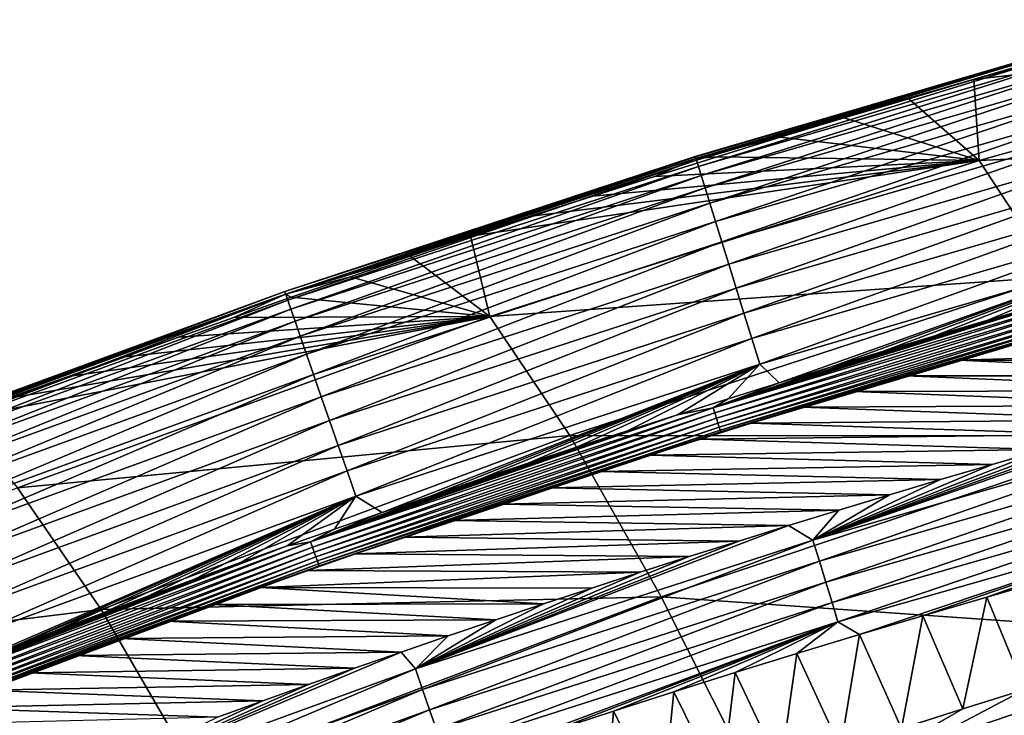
# Model space of a CAD drawing. Header units: millimetres. Extents: x -300 to 300, y -500 to 500.
# Tile 707 of 988: x -152 to -134, y 474 to 486. Entities that reach past the tile are written whole.
import ezdxf

# ---------------------------------------------------------------- set-up
doc = ezdxf.new("R2010")
doc.units = ezdxf.units.MM
doc.header["$LTSCALE"] = 81.481481
for name, color, linetype in [('20', 7, 'CONTINUOUS'), ('24', 7, 'CONTINUOUS'), ('25', 7, 'CONTINUOUS'), ('28', 7, 'CONTINUOUS'), ('29', 7, 'CONTINUOUS'), ('31', 7, 'CONTINUOUS'), ('33', 7, 'CONTINUOUS')]:
    doc.layers.add(name, color=color, linetype=linetype)

msp = doc.modelspace()

# ---------------------------------------------------------------- linework, layer by layer
at = {"layer": '20', "color": 7, "linetype": 'CONTINUOUS'}
for points in [[(-134.392, 483.729, 11.134), (-125.06, 486.326, 11.167), (-134.487, 485.221, 6.061), (-134.392, 483.729, 11.134)], [(-134.487, 485.221, 6.061), (-125.06, 486.326, 11.167), (-133.273, 485.57, 6.049), (-134.487, 485.221, 6.061)], [(-134.392, 483.729, 11.134), (-123.723, 484.232, 16.69), (-125.06, 486.326, 11.167), (-134.392, 483.729, 11.134)], [(-135.689, 484.87, 6.074), (-134.392, 483.729, 11.134), (-134.487, 485.221, 6.061), (-135.689, 484.87, 6.074)], [(-136.879, 484.516, 6.087), (-134.392, 483.729, 11.134), (-135.689, 484.87, 6.074), (-136.879, 484.516, 6.087)], [(-138.056, 484.159, 6.1), (-134.392, 483.729, 11.134), (-136.879, 484.516, 6.087), (-138.056, 484.159, 6.1)], [(-132.982, 481.587, 16.639), (-123.723, 484.232, 16.69), (-134.392, 483.729, 11.134), (-132.982, 481.587, 16.639)], [(-139.22, 483.8, 6.112), (-134.392, 483.729, 11.134), (-138.056, 484.159, 6.1), (-139.22, 483.8, 6.112)], [(-143.406, 480.855, 11.1), (-134.392, 483.729, 11.134), (-143.765, 482.337, 6.163), (-143.406, 480.855, 11.1)], [(-143.765, 482.337, 6.163), (-134.392, 483.729, 11.134), (-142.646, 482.706, 6.15), (-143.765, 482.337, 6.163)], [(-143.406, 480.855, 11.1), (-132.982, 481.587, 16.639), (-134.392, 483.729, 11.134), (-143.406, 480.855, 11.1)], [(-142.646, 482.706, 6.15), (-134.392, 483.729, 11.134), (-141.515, 483.074, 6.138), (-142.646, 482.706, 6.15)], [(-141.515, 483.074, 6.138), (-134.392, 483.729, 11.134), (-140.373, 483.438, 6.125), (-141.515, 483.074, 6.138)], [(-140.373, 483.438, 6.125), (-134.392, 483.729, 11.134), (-139.22, 483.8, 6.112), (-140.373, 483.438, 6.125)], [(-144.874, 481.965, 6.175), (-143.406, 480.855, 11.1), (-143.765, 482.337, 6.163), (-144.874, 481.965, 6.175)], [(-145.976, 481.588, 6.188), (-143.406, 480.855, 11.1), (-144.874, 481.965, 6.175), (-145.976, 481.588, 6.188)], [(-147.068, 481.209, 6.2), (-143.406, 480.855, 11.1), (-145.976, 481.588, 6.188), (-147.068, 481.209, 6.2)], [(-141.93, 478.664, 16.585), (-132.982, 481.587, 16.639), (-143.406, 480.855, 11.1), (-141.93, 478.664, 16.585)], [(-141.93, 478.664, 16.585), (-131.382, 478.654, 21.831), (-132.982, 481.587, 16.639), (-141.93, 478.664, 16.585)], [(-148.126, 480.836, 6.212), (-143.406, 480.855, 11.1), (-147.068, 481.209, 6.2), (-148.126, 480.836, 6.212)], [(-152.107, 477.695, 11.063), (-143.406, 480.855, 11.1), (-153.189, 478.968, 6.27), (-152.107, 477.695, 11.063)], [(-153.189, 478.968, 6.27), (-143.406, 480.855, 11.1), (-152.115, 479.376, 6.257), (-153.189, 478.968, 6.27)], [(-152.115, 479.376, 6.257), (-143.406, 480.855, 11.1), (-151.089, 479.76, 6.246), (-152.115, 479.376, 6.257)], [(-152.107, 477.695, 11.063), (-141.93, 478.664, 16.585), (-143.406, 480.855, 11.1), (-152.107, 477.695, 11.063)], [(-151.089, 479.76, 6.246), (-143.406, 480.855, 11.1), (-150.127, 480.114, 6.235), (-151.089, 479.76, 6.246)], [(-150.127, 480.114, 6.235), (-143.406, 480.855, 11.1), (-149.141, 480.473, 6.223), (-150.127, 480.114, 6.235)], [(-149.141, 480.473, 6.223), (-143.406, 480.855, 11.1), (-148.126, 480.836, 6.212), (-149.141, 480.473, 6.223)], [(-150.571, 475.454, 16.529), (-141.93, 478.664, 16.585), (-152.107, 477.695, 11.063), (-150.571, 475.454, 16.529)], [(-150.571, 475.454, 16.529), (-140.248, 475.691, 21.76), (-141.93, 478.664, 16.585), (-150.571, 475.454, 16.529)], [(-140.248, 475.691, 21.76), (-131.382, 478.654, 21.831), (-141.93, 478.664, 16.585), (-140.248, 475.691, 21.76)], [(-140.248, 475.691, 21.76), (-129.598, 474.947, 26.718), (-131.382, 478.654, 21.831), (-140.248, 475.691, 21.76)], [(-160.499, 474.241, 11.025), (-150.571, 475.454, 16.529), (-152.107, 477.695, 11.063), (-160.499, 474.241, 11.025)], [(-148.815, 472.44, 21.685), (-140.248, 475.691, 21.76), (-150.571, 475.454, 16.529), (-148.815, 472.44, 21.685)], [(-148.815, 472.44, 21.685), (-138.368, 471.953, 26.632), (-140.248, 475.691, 21.76), (-148.815, 472.44, 21.685)], [(-138.368, 471.953, 26.632), (-129.598, 474.947, 26.718), (-140.248, 475.691, 21.76), (-138.368, 471.953, 26.632)], [(-158.91, 471.949, 16.469), (-150.571, 475.454, 16.529), (-160.499, 474.241, 11.025), (-158.91, 471.949, 16.469)], [(-158.91, 471.949, 16.469), (-148.815, 472.44, 21.685), (-150.571, 475.454, 16.529), (-158.91, 471.949, 16.469)], [(-138.368, 471.953, 26.632), (-127.636, 470.485, 31.311), (-129.598, 474.947, 26.718), (-138.368, 471.953, 26.632)]]:
    msp.add_3dface(points, dxfattribs=at)
at = {"layer": '24', "color": 7, "linetype": 'CONTINUOUS'}
for points in [[(-133.06, 476.027, 1.242), (-133.547, 473.978, 2.541), (-134.252, 475.685, 1.238), (-133.06, 476.027, 1.242)], [(-134.252, 475.685, 1.238), (-134.691, 473.621, 2.549), (-135.43, 475.341, 1.234), (-134.252, 475.685, 1.238)], [(-133.547, 473.978, 2.541), (-134.691, 473.621, 2.549), (-134.252, 475.685, 1.238), (-133.547, 473.978, 2.541)], [(-135.43, 475.341, 1.234), (-135.823, 473.26, 2.557), (-136.596, 474.994, 1.23), (-135.43, 475.341, 1.234)], [(-134.691, 473.621, 2.549), (-135.823, 473.26, 2.557), (-135.43, 475.341, 1.234), (-134.691, 473.621, 2.549)], [(-136.596, 474.994, 1.23), (-136.943, 472.898, 2.565), (-137.748, 474.644, 1.226), (-136.596, 474.994, 1.23)], [(-135.823, 473.26, 2.557), (-136.943, 472.898, 2.565), (-136.596, 474.994, 1.23), (-135.823, 473.26, 2.557)], [(-137.748, 474.644, 1.226), (-138.051, 472.533, 2.573), (-138.887, 474.292, 1.222), (-137.748, 474.644, 1.226)], [(-136.943, 472.898, 2.565), (-138.051, 472.533, 2.573), (-137.748, 474.644, 1.226), (-136.943, 472.898, 2.565)], [(-138.887, 474.292, 1.222), (-139.145, 472.166, 2.58), (-140.015, 473.937, 1.219), (-138.887, 474.292, 1.222)], [(-138.051, 472.533, 2.573), (-139.145, 472.166, 2.58), (-138.887, 474.292, 1.222), (-138.051, 472.533, 2.573)], [(-140.015, 473.937, 1.219), (-140.23, 471.796, 2.588), (-141.13, 473.58, 1.215), (-140.015, 473.937, 1.219)], [(-139.145, 472.166, 2.58), (-140.23, 471.796, 2.588), (-140.015, 473.937, 1.219), (-139.145, 472.166, 2.58)], [(-141.13, 473.58, 1.215), (-141.303, 471.425, 2.595), (-142.235, 473.219, 1.211), (-141.13, 473.58, 1.215)], [(-140.23, 471.796, 2.588), (-141.303, 471.425, 2.595), (-141.13, 473.58, 1.215), (-140.23, 471.796, 2.588)]]:
    msp.add_3dface(points, dxfattribs=at)
at = {"layer": '25', "color": 7, "linetype": 'CONTINUOUS'}
for points in [[(-134.691, 473.621, 2.549), (-133.547, 473.978, 2.541), (-139.772, 470.693, 3.484), (-134.691, 473.621, 2.549)], [(-133.547, 473.978, 2.541), (-132.422, 473.073, 3.457), (-139.772, 470.693, 3.484), (-133.547, 473.978, 2.541)], [(-135.823, 473.26, 2.557), (-134.691, 473.621, 2.549), (-139.772, 470.693, 3.484), (-135.823, 473.26, 2.557)]]:
    msp.add_3dface(points, dxfattribs=at)
at = {"layer": '28', "color": 7, "linetype": 'CONTINUOUS'}
for points in [[(-132.019, 486.034, 5.097), (-139.619, 483.796, 4.668), (-139.621, 483.804, 5.173), (-132.019, 486.034, 5.097)], [(-132.019, 486.034, 5.097), (-139.621, 483.804, 5.173), (-132.011, 486.003, 5.579), (-132.019, 486.034, 5.097)], [(-132.015, 486.019, 4.597), (-139.619, 483.796, 4.668), (-132.019, 486.034, 5.097), (-132.015, 486.019, 4.597)], [(-132.015, 486.019, 4.597), (-139.6, 483.737, 4.15), (-139.619, 483.796, 4.668), (-132.015, 486.019, 4.597)], [(-131.997, 485.954, 4.085), (-139.6, 483.737, 4.15), (-132.015, 486.019, 4.597), (-131.997, 485.954, 4.085)], [(-132.011, 486.003, 5.579), (-139.621, 483.804, 5.173), (-139.609, 483.765, 5.658), (-132.011, 486.003, 5.579)], [(-132.045, 485.916, 6.036), (-132.011, 486.003, 5.579), (-139.609, 483.765, 5.658), (-132.045, 485.916, 6.036)], [(-133.273, 485.57, 6.049), (-132.045, 485.916, 6.036), (-139.609, 483.765, 5.658), (-133.273, 485.57, 6.049)], [(-131.997, 485.954, 4.085), (-139.565, 483.623, 3.628), (-139.6, 483.737, 4.15), (-131.997, 485.954, 4.085)], [(-131.964, 485.834, 3.569), (-139.565, 483.623, 3.628), (-131.997, 485.954, 4.085), (-131.964, 485.834, 3.569)], [(-131.964, 485.834, 3.569), (-139.512, 483.453, 3.11), (-139.565, 483.623, 3.628), (-131.964, 485.834, 3.569)], [(-131.915, 485.657, 3.059), (-139.512, 483.453, 3.11), (-131.964, 485.834, 3.569), (-131.915, 485.657, 3.059)], [(-131.915, 485.657, 3.059), (-139.441, 483.225, 2.608), (-139.512, 483.453, 3.11), (-131.915, 485.657, 3.059)], [(-131.851, 485.425, 2.564), (-139.441, 483.225, 2.608), (-131.915, 485.657, 3.059), (-131.851, 485.425, 2.564)], [(-134.487, 485.221, 6.061), (-133.273, 485.57, 6.049), (-139.609, 483.765, 5.658), (-134.487, 485.221, 6.061)], [(-131.851, 485.425, 2.564), (-139.354, 482.942, 2.131), (-139.441, 483.225, 2.608), (-131.851, 485.425, 2.564)], [(-131.771, 485.138, 2.094), (-139.354, 482.942, 2.131), (-131.851, 485.425, 2.564), (-131.771, 485.138, 2.094)], [(-135.689, 484.87, 6.074), (-134.487, 485.221, 6.061), (-139.609, 483.765, 5.658), (-135.689, 484.87, 6.074)], [(-131.771, 485.138, 2.094), (-139.25, 482.609, 1.688), (-139.354, 482.942, 2.131), (-131.771, 485.138, 2.094)], [(-131.678, 484.802, 1.659), (-139.25, 482.609, 1.688), (-131.771, 485.138, 2.094), (-131.678, 484.802, 1.659)], [(-136.879, 484.516, 6.087), (-135.689, 484.87, 6.074), (-139.609, 483.765, 5.658), (-136.879, 484.516, 6.087)], [(-131.678, 484.802, 1.659), (-139.133, 482.231, 1.289), (-139.25, 482.609, 1.688), (-131.678, 484.802, 1.659)], [(-131.573, 484.422, 1.267), (-139.133, 482.231, 1.289), (-131.678, 484.802, 1.659), (-131.573, 484.422, 1.267)], [(-138.056, 484.159, 6.1), (-136.879, 484.516, 6.087), (-139.609, 483.765, 5.658), (-138.056, 484.159, 6.1)], [(-131.573, 484.422, 1.267), (-139.005, 481.818, 0.939), (-139.133, 482.231, 1.289), (-131.573, 484.422, 1.267)], [(-131.458, 484.007, 0.924), (-139.005, 481.818, 0.939), (-131.573, 484.422, 1.267), (-131.458, 484.007, 0.924)], [(-139.22, 483.8, 6.112), (-138.056, 484.159, 6.1), (-139.609, 483.765, 5.658), (-139.22, 483.8, 6.112)], [(-131.458, 484.007, 0.924), (-138.868, 481.376, 0.644), (-139.005, 481.818, 0.939), (-131.458, 484.007, 0.924)], [(-131.336, 483.564, 0.634), (-138.868, 481.376, 0.644), (-131.458, 484.007, 0.924), (-131.336, 483.564, 0.634)], [(-139.619, 483.796, 4.668), (-147.186, 481.316, 4.742), (-139.621, 483.804, 5.173), (-139.619, 483.796, 4.668)], [(-139.621, 483.804, 5.173), (-147.186, 481.316, 4.742), (-147.186, 481.316, 5.251), (-139.621, 483.804, 5.173)], [(-139.621, 483.804, 5.173), (-147.186, 481.316, 5.251), (-139.609, 483.765, 5.658), (-139.621, 483.804, 5.173)], [(-139.619, 483.796, 4.668), (-147.168, 481.264, 4.219), (-147.186, 481.316, 4.742), (-139.619, 483.796, 4.668)], [(-139.609, 483.765, 5.658), (-147.186, 481.316, 5.251), (-147.17, 481.27, 5.74), (-139.609, 483.765, 5.658)], [(-140.373, 483.438, 6.125), (-139.609, 483.765, 5.658), (-147.17, 481.27, 5.74), (-140.373, 483.438, 6.125)], [(-139.6, 483.737, 4.15), (-147.168, 481.264, 4.219), (-139.619, 483.796, 4.668), (-139.6, 483.737, 4.15)], [(-139.6, 483.737, 4.15), (-147.131, 481.157, 3.69), (-147.168, 481.264, 4.219), (-139.6, 483.737, 4.15)], [(-139.565, 483.623, 3.628), (-147.131, 481.157, 3.69), (-139.6, 483.737, 4.15), (-139.565, 483.623, 3.628)], [(-140.373, 483.438, 6.125), (-139.22, 483.8, 6.112), (-139.609, 483.765, 5.658), (-140.373, 483.438, 6.125)], [(-139.565, 483.623, 3.628), (-147.073, 480.993, 3.165), (-147.131, 481.157, 3.69), (-139.565, 483.623, 3.628)], [(-139.512, 483.453, 3.11), (-147.073, 480.993, 3.165), (-139.565, 483.623, 3.628), (-139.512, 483.453, 3.11)], [(-131.336, 483.564, 0.634), (-138.725, 480.916, 0.406), (-138.868, 481.376, 0.644), (-131.336, 483.564, 0.634)], [(-131.209, 483.104, 0.4), (-138.725, 480.916, 0.406), (-131.336, 483.564, 0.634), (-131.209, 483.104, 0.4)], [(-141.515, 483.074, 6.138), (-140.373, 483.438, 6.125), (-147.17, 481.27, 5.74), (-141.515, 483.074, 6.138)], [(-139.512, 483.453, 3.11), (-146.996, 480.77, 2.654), (-147.073, 480.993, 3.165), (-139.512, 483.453, 3.11)], [(-139.441, 483.225, 2.608), (-146.996, 480.77, 2.654), (-139.512, 483.453, 3.11), (-139.441, 483.225, 2.608)], [(-139.441, 483.225, 2.608), (-146.9, 480.492, 2.169), (-146.996, 480.77, 2.654), (-139.441, 483.225, 2.608)], [(-139.354, 482.942, 2.131), (-146.9, 480.492, 2.169), (-139.441, 483.225, 2.608), (-139.354, 482.942, 2.131)], [(-142.646, 482.706, 6.15), (-141.515, 483.074, 6.138), (-147.17, 481.27, 5.74), (-142.646, 482.706, 6.15)], [(-139.354, 482.942, 2.131), (-146.785, 480.163, 1.718), (-146.9, 480.492, 2.169), (-139.354, 482.942, 2.131)], [(-139.25, 482.609, 1.688), (-146.785, 480.163, 1.718), (-139.354, 482.942, 2.131), (-139.25, 482.609, 1.688)], [(-131.209, 483.104, 0.4), (-138.58, 480.448, 0.225), (-138.725, 480.916, 0.406), (-131.209, 483.104, 0.4)], [(-131.079, 482.635, 0.222), (-138.58, 480.448, 0.225), (-131.209, 483.104, 0.4), (-131.079, 482.635, 0.222)], [(-143.765, 482.337, 6.163), (-142.646, 482.706, 6.15), (-147.17, 481.27, 5.74), (-143.765, 482.337, 6.163)], [(-139.25, 482.609, 1.688), (-146.655, 479.788, 1.312), (-146.785, 480.163, 1.718), (-139.25, 482.609, 1.688)], [(-139.133, 482.231, 1.289), (-146.655, 479.788, 1.312), (-139.25, 482.609, 1.688), (-139.133, 482.231, 1.289)], [(-131.079, 482.635, 0.222), (-138.435, 479.979, 0.099), (-138.58, 480.448, 0.225), (-131.079, 482.635, 0.222)], [(-130.949, 482.166, 0.098), (-138.435, 479.979, 0.099), (-131.079, 482.635, 0.222), (-130.949, 482.166, 0.098)], [(-144.874, 481.965, 6.175), (-143.765, 482.337, 6.163), (-147.17, 481.27, 5.74), (-144.874, 481.965, 6.175)], [(-139.133, 482.231, 1.289), (-146.512, 479.376, 0.956), (-146.655, 479.788, 1.312), (-139.133, 482.231, 1.289)], [(-139.005, 481.818, 0.939), (-146.512, 479.376, 0.956), (-139.133, 482.231, 1.289), (-139.005, 481.818, 0.939)], [(-138.435, 479.979, 0.099), (-130.949, 482.166, 0.098), (-138.077, 479.632, 0.031), (-138.435, 479.979, 0.099)], [(-138.077, 479.632, 0.031), (-130.949, 482.166, 0.098), (-137.129, 479.923, 0.031), (-138.077, 479.632, 0.031)], [(-137.129, 479.923, 0.031), (-130.949, 482.166, 0.098), (-136.172, 480.212, 0.031), (-137.129, 479.923, 0.031)], [(-136.172, 480.212, 0.031), (-130.949, 482.166, 0.098), (-135.207, 480.5, 0.031), (-136.172, 480.212, 0.031)], [(-135.207, 480.5, 0.031), (-130.949, 482.166, 0.098), (-134.233, 480.785, 0.031), (-135.207, 480.5, 0.031)], [(-134.233, 480.785, 0.031), (-130.949, 482.166, 0.098), (-133.251, 481.07, 0.031), (-134.233, 480.785, 0.031)], [(-145.976, 481.588, 6.188), (-144.874, 481.965, 6.175), (-147.17, 481.27, 5.74), (-145.976, 481.588, 6.188)], [(-139.005, 481.818, 0.939), (-146.359, 478.936, 0.655), (-146.512, 479.376, 0.956), (-139.005, 481.818, 0.939)], [(-138.868, 481.376, 0.644), (-146.359, 478.936, 0.655), (-139.005, 481.818, 0.939), (-138.868, 481.376, 0.644)], [(-147.068, 481.209, 6.2), (-145.976, 481.588, 6.188), (-147.17, 481.27, 5.74), (-147.068, 481.209, 6.2)], [(-147.186, 481.316, 4.742), (-154.674, 478.519, 4.289), (-154.692, 478.563, 4.818), (-147.186, 481.316, 4.742)], [(-147.186, 481.316, 4.742), (-154.692, 478.563, 4.818), (-147.186, 481.316, 5.251), (-147.186, 481.316, 4.742)], [(-147.186, 481.316, 5.251), (-154.692, 478.563, 4.818), (-154.689, 478.556, 5.332), (-147.186, 481.316, 5.251)], [(-147.186, 481.316, 5.251), (-154.689, 478.556, 5.332), (-147.17, 481.27, 5.74), (-147.186, 481.316, 5.251)], [(-147.168, 481.264, 4.219), (-154.674, 478.519, 4.289), (-147.186, 481.316, 4.742), (-147.168, 481.264, 4.219)], [(-138.868, 481.376, 0.644), (-146.2, 478.478, 0.413), (-146.359, 478.936, 0.655), (-138.868, 481.376, 0.644)], [(-138.725, 480.916, 0.406), (-146.2, 478.478, 0.413), (-138.868, 481.376, 0.644), (-138.725, 480.916, 0.406)], [(-147.17, 481.27, 5.74), (-154.689, 478.556, 5.332), (-154.668, 478.502, 5.824), (-147.17, 481.27, 5.74)], [(-147.168, 481.264, 4.219), (-154.636, 478.419, 3.753), (-154.674, 478.519, 4.289), (-147.168, 481.264, 4.219)], [(-148.126, 480.836, 6.212), (-147.17, 481.27, 5.74), (-154.668, 478.502, 5.824), (-148.126, 480.836, 6.212)], [(-147.131, 481.157, 3.69), (-154.636, 478.419, 3.753), (-147.168, 481.264, 4.219), (-147.131, 481.157, 3.69)], [(-147.131, 481.157, 3.69), (-154.574, 478.261, 3.221), (-154.636, 478.419, 3.753), (-147.131, 481.157, 3.69)], [(-147.073, 480.993, 3.165), (-154.574, 478.261, 3.221), (-147.131, 481.157, 3.69), (-147.073, 480.993, 3.165)], [(-148.126, 480.836, 6.212), (-147.068, 481.209, 6.2), (-147.17, 481.27, 5.74), (-148.126, 480.836, 6.212)], [(-147.073, 480.993, 3.165), (-154.49, 478.044, 2.702), (-154.574, 478.261, 3.221), (-147.073, 480.993, 3.165)], [(-146.996, 480.77, 2.654), (-154.49, 478.044, 2.702), (-147.073, 480.993, 3.165), (-146.996, 480.77, 2.654)], [(-149.141, 480.473, 6.223), (-148.126, 480.836, 6.212), (-154.668, 478.502, 5.824), (-149.141, 480.473, 6.223)], [(-146.996, 480.77, 2.654), (-154.384, 477.772, 2.208), (-154.49, 478.044, 2.702), (-146.996, 480.77, 2.654)], [(-146.9, 480.492, 2.169), (-154.384, 477.772, 2.208), (-146.996, 480.77, 2.654), (-146.9, 480.492, 2.169)], [(-138.725, 480.916, 0.406), (-146.038, 478.011, 0.229), (-146.2, 478.478, 0.413), (-138.725, 480.916, 0.406)], [(-138.58, 480.448, 0.225), (-146.038, 478.011, 0.229), (-138.725, 480.916, 0.406), (-138.58, 480.448, 0.225)], [(-150.127, 480.114, 6.235), (-149.141, 480.473, 6.223), (-154.668, 478.502, 5.824), (-150.127, 480.114, 6.235)], [(-146.9, 480.492, 2.169), (-154.258, 477.447, 1.75), (-154.384, 477.772, 2.208), (-146.9, 480.492, 2.169)], [(-146.785, 480.163, 1.718), (-154.258, 477.447, 1.75), (-146.9, 480.492, 2.169), (-146.785, 480.163, 1.718)], [(-138.58, 480.448, 0.225), (-145.876, 477.544, 0.101), (-146.038, 478.011, 0.229), (-138.58, 480.448, 0.225)], [(-138.435, 479.979, 0.099), (-145.876, 477.544, 0.101), (-138.58, 480.448, 0.225), (-138.435, 479.979, 0.099)], [(-151.089, 479.76, 6.246), (-150.127, 480.114, 6.235), (-154.668, 478.502, 5.824), (-151.089, 479.76, 6.246)], [(-146.785, 480.163, 1.718), (-154.114, 477.076, 1.335), (-154.258, 477.447, 1.75), (-146.785, 480.163, 1.718)], [(-146.655, 479.788, 1.312), (-154.114, 477.076, 1.335), (-146.785, 480.163, 1.718), (-146.655, 479.788, 1.312)], [(-145.876, 477.544, 0.101), (-138.435, 479.979, 0.099), (-145.388, 477.241, 0.031), (-145.876, 477.544, 0.101)], [(-145.388, 477.241, 0.031), (-138.435, 479.979, 0.099), (-144.5, 477.546, 0.031), (-145.388, 477.241, 0.031)], [(-144.5, 477.546, 0.031), (-138.435, 479.979, 0.099), (-143.603, 477.85, 0.031), (-144.5, 477.546, 0.031)], [(-143.603, 477.85, 0.031), (-138.435, 479.979, 0.099), (-142.7, 478.151, 0.031), (-143.603, 477.85, 0.031)], [(-142.7, 478.151, 0.031), (-138.435, 479.979, 0.099), (-141.79, 478.451, 0.031), (-142.7, 478.151, 0.031)], [(-141.79, 478.451, 0.031), (-138.435, 479.979, 0.099), (-140.873, 478.749, 0.031), (-141.79, 478.451, 0.031)], [(-140.873, 478.749, 0.031), (-138.435, 479.979, 0.099), (-139.949, 479.045, 0.031), (-140.873, 478.749, 0.031)], [(-139.949, 479.045, 0.031), (-138.435, 479.979, 0.099), (-139.017, 479.339, 0.031), (-139.949, 479.045, 0.031)], [(-139.017, 479.339, 0.031), (-138.435, 479.979, 0.099), (-138.077, 479.632, 0.031), (-139.017, 479.339, 0.031)], [(-152.115, 479.376, 6.257), (-151.089, 479.76, 6.246), (-154.668, 478.502, 5.824), (-152.115, 479.376, 6.257)], [(-146.655, 479.788, 1.312), (-153.956, 476.667, 0.973), (-154.114, 477.076, 1.335), (-146.655, 479.788, 1.312)], [(-146.512, 479.376, 0.956), (-153.956, 476.667, 0.973), (-146.655, 479.788, 1.312), (-146.512, 479.376, 0.956)], [(-146.512, 479.376, 0.956), (-153.786, 476.23, 0.667), (-153.956, 476.667, 0.973), (-146.512, 479.376, 0.956)], [(-146.359, 478.936, 0.655), (-153.786, 476.23, 0.667), (-146.512, 479.376, 0.956), (-146.359, 478.936, 0.655)], [(-146.359, 478.936, 0.655), (-153.609, 475.774, 0.42), (-153.786, 476.23, 0.667), (-146.359, 478.936, 0.655)], [(-146.2, 478.478, 0.413), (-153.609, 475.774, 0.42), (-146.359, 478.936, 0.655), (-146.2, 478.478, 0.413)], [(-146.2, 478.478, 0.413), (-153.429, 475.309, 0.232), (-153.609, 475.774, 0.42), (-146.2, 478.478, 0.413)], [(-146.038, 478.011, 0.229), (-153.429, 475.309, 0.232), (-146.2, 478.478, 0.413), (-146.038, 478.011, 0.229)], [(-146.038, 478.011, 0.229), (-153.248, 474.844, 0.103), (-153.429, 475.309, 0.232), (-146.038, 478.011, 0.229)], [(-145.876, 477.544, 0.101), (-153.248, 474.844, 0.103), (-146.038, 478.011, 0.229), (-145.876, 477.544, 0.101)], [(-153.248, 474.844, 0.103), (-145.876, 477.544, 0.101), (-153.069, 474.427, 0.031), (-153.248, 474.844, 0.103)], [(-153.069, 474.427, 0.031), (-145.876, 477.544, 0.101), (-152.237, 474.748, 0.031), (-153.069, 474.427, 0.031)], [(-152.237, 474.748, 0.031), (-145.876, 477.544, 0.101), (-151.4, 475.067, 0.031), (-152.237, 474.748, 0.031)], [(-151.4, 475.067, 0.031), (-145.876, 477.544, 0.101), (-150.558, 475.383, 0.031), (-151.4, 475.067, 0.031)], [(-150.558, 475.383, 0.031), (-145.876, 477.544, 0.101), (-149.711, 475.698, 0.031), (-150.558, 475.383, 0.031)], [(-149.711, 475.698, 0.031), (-145.876, 477.544, 0.101), (-148.859, 476.01, 0.031), (-149.711, 475.698, 0.031)], [(-148.859, 476.01, 0.031), (-145.876, 477.544, 0.101), (-148.002, 476.32, 0.031), (-148.859, 476.01, 0.031)], [(-148.002, 476.32, 0.031), (-145.876, 477.544, 0.101), (-147.138, 476.629, 0.031), (-148.002, 476.32, 0.031)], [(-147.138, 476.629, 0.031), (-145.876, 477.544, 0.101), (-146.266, 476.936, 0.031), (-147.138, 476.629, 0.031)], [(-146.266, 476.936, 0.031), (-145.876, 477.544, 0.101), (-145.388, 477.241, 0.031), (-146.266, 476.936, 0.031)]]:
    msp.add_3dface(points, dxfattribs=at)
at = {"layer": '29', "color": 7, "linetype": 'CONTINUOUS'}
for points in [[(-133.811, 480.33, 0.5), (-126.206, 480.298, 0.5), (-134.775, 480.048, 0.5), (-133.811, 480.33, 0.5)], [(-126.206, 480.298, 0.5), (-127.239, 480.031, 0.5), (-134.775, 480.048, 0.5), (-126.206, 480.298, 0.5)], [(-134.775, 480.048, 0.5), (-128.26, 479.763, 0.5), (-135.736, 479.763, 0.5), (-134.775, 480.048, 0.5)], [(-127.239, 480.031, 0.5), (-128.26, 479.763, 0.5), (-134.775, 480.048, 0.5), (-127.239, 480.031, 0.5)], [(-135.736, 479.763, 0.5), (-129.268, 479.493, 0.5), (-136.696, 479.473, 0.5), (-135.736, 479.763, 0.5)], [(-128.26, 479.763, 0.5), (-129.268, 479.493, 0.5), (-135.736, 479.763, 0.5), (-128.26, 479.763, 0.5)], [(-129.268, 479.493, 0.5), (-130.265, 479.223, 0.5), (-136.696, 479.473, 0.5), (-129.268, 479.493, 0.5)], [(-136.696, 479.473, 0.5), (-130.265, 479.223, 0.5), (-137.649, 479.182, 0.5), (-136.696, 479.473, 0.5)], [(-137.649, 479.182, 0.5), (-131.25, 478.951, 0.5), (-138.592, 478.89, 0.5), (-137.649, 479.182, 0.5)], [(-130.265, 479.223, 0.5), (-131.25, 478.951, 0.5), (-137.649, 479.182, 0.5), (-130.265, 479.223, 0.5)], [(-131.25, 478.951, 0.5), (-132.226, 478.678, 0.5), (-138.592, 478.89, 0.5), (-131.25, 478.951, 0.5)], [(-138.592, 478.89, 0.5), (-132.226, 478.678, 0.5), (-139.527, 478.595, 0.5), (-138.592, 478.89, 0.5)], [(-139.527, 478.595, 0.5), (-133.193, 478.403, 0.5), (-140.455, 478.299, 0.5), (-139.527, 478.595, 0.5)], [(-132.226, 478.678, 0.5), (-133.193, 478.403, 0.5), (-139.527, 478.595, 0.5), (-132.226, 478.678, 0.5)], [(-133.193, 478.403, 0.5), (-134.151, 478.127, 0.5), (-140.455, 478.299, 0.5), (-133.193, 478.403, 0.5)], [(-140.455, 478.299, 0.5), (-134.151, 478.127, 0.5), (-141.377, 478.001, 0.5), (-140.455, 478.299, 0.5)], [(-134.151, 478.127, 0.5), (-135.101, 477.848, 0.5), (-141.377, 478.001, 0.5), (-134.151, 478.127, 0.5)], [(-141.377, 478.001, 0.5), (-135.101, 477.848, 0.5), (-142.293, 477.7, 0.5), (-141.377, 478.001, 0.5)], [(-142.293, 477.7, 0.5), (-136.044, 477.568, 0.5), (-143.201, 477.398, 0.5), (-142.293, 477.7, 0.5)], [(-135.101, 477.848, 0.5), (-136.044, 477.568, 0.5), (-142.293, 477.7, 0.5), (-135.101, 477.848, 0.5)], [(-136.044, 477.568, 0.5), (-136.978, 477.286, 0.5), (-143.201, 477.398, 0.5), (-136.044, 477.568, 0.5)], [(-143.201, 477.398, 0.5), (-136.978, 477.286, 0.5), (-144.101, 477.095, 0.5), (-143.201, 477.398, 0.5)], [(-136.978, 477.286, 0.5), (-137.903, 477.002, 0.5), (-144.101, 477.095, 0.5), (-136.978, 477.286, 0.5)], [(-144.101, 477.095, 0.5), (-137.903, 477.002, 0.5), (-144.994, 476.789, 0.5), (-144.101, 477.095, 0.5)], [(-137.903, 477.002, 0.5), (-138.821, 476.717, 0.5), (-144.994, 476.789, 0.5), (-137.903, 477.002, 0.5)], [(-144.994, 476.789, 0.5), (-138.821, 476.717, 0.5), (-145.88, 476.482, 0.5), (-144.994, 476.789, 0.5)], [(-138.821, 476.717, 0.5), (-139.731, 476.43, 0.5), (-145.88, 476.482, 0.5), (-138.821, 476.717, 0.5)], [(-145.88, 476.482, 0.5), (-139.731, 476.43, 0.5), (-146.76, 476.173, 0.5), (-145.88, 476.482, 0.5)], [(-139.731, 476.43, 0.5), (-140.634, 476.141, 0.5), (-146.76, 476.173, 0.5), (-139.731, 476.43, 0.5)], [(-146.76, 476.173, 0.5), (-140.634, 476.141, 0.5), (-147.632, 475.862, 0.5), (-146.76, 476.173, 0.5)], [(-140.634, 476.141, 0.5), (-141.529, 475.85, 0.5), (-147.632, 475.862, 0.5), (-140.634, 476.141, 0.5)], [(-147.632, 475.862, 0.5), (-142.418, 475.558, 0.5), (-148.498, 475.55, 0.5), (-147.632, 475.862, 0.5)], [(-141.529, 475.85, 0.5), (-142.418, 475.558, 0.5), (-147.632, 475.862, 0.5), (-141.529, 475.85, 0.5)], [(-148.498, 475.55, 0.5), (-143.299, 475.264, 0.5), (-149.356, 475.237, 0.5), (-148.498, 475.55, 0.5)], [(-142.418, 475.558, 0.5), (-143.299, 475.264, 0.5), (-148.498, 475.55, 0.5), (-142.418, 475.558, 0.5)], [(-149.356, 475.237, 0.5), (-144.173, 474.968, 0.5), (-150.207, 474.921, 0.5), (-149.356, 475.237, 0.5)], [(-143.299, 475.264, 0.5), (-144.173, 474.968, 0.5), (-149.356, 475.237, 0.5), (-143.299, 475.264, 0.5)], [(-144.173, 474.968, 0.5), (-145.041, 474.671, 0.5), (-150.207, 474.921, 0.5), (-144.173, 474.968, 0.5)], [(-150.207, 474.921, 0.5), (-145.041, 474.671, 0.5), (-151.052, 474.604, 0.5), (-150.207, 474.921, 0.5)], [(-151.052, 474.604, 0.5), (-145.9, 474.372, 0.5), (-151.891, 474.286, 0.5), (-151.052, 474.604, 0.5)], [(-145.041, 474.671, 0.5), (-145.9, 474.372, 0.5), (-151.052, 474.604, 0.5), (-145.041, 474.671, 0.5)], [(-151.891, 474.286, 0.5), (-146.75, 474.073, 0.5), (-152.723, 473.966, 0.5), (-151.891, 474.286, 0.5)], [(-145.9, 474.372, 0.5), (-146.75, 474.073, 0.5), (-151.891, 474.286, 0.5), (-145.9, 474.372, 0.5)], [(-146.75, 474.073, 0.5), (-147.591, 473.772, 0.5), (-152.723, 473.966, 0.5), (-146.75, 474.073, 0.5)], [(-152.723, 473.966, 0.5), (-147.591, 473.772, 0.5), (-153.547, 473.645, 0.5), (-152.723, 473.966, 0.5)], [(-147.591, 473.772, 0.5), (-148.426, 473.47, 0.5), (-153.547, 473.645, 0.5), (-147.591, 473.772, 0.5)], [(-153.547, 473.645, 0.5), (-148.426, 473.47, 0.5), (-154.364, 473.323, 0.5), (-153.547, 473.645, 0.5)]]:
    msp.add_3dface(points, dxfattribs=at)
at = {"layer": '31', "color": 7, "linetype": 'CONTINUOUS'}
for points in [[(-139.294, 479.173, 0.028), (-132.259, 481.352, 0.031), (-131.801, 481.404, 0.028), (-139.294, 479.173, 0.028)], [(-139.294, 479.173, 0.028), (-131.801, 481.404, 0.028), (-139.263, 479.077, 0.042), (-139.294, 479.173, 0.028)], [(-133.251, 481.07, 0.031), (-132.259, 481.352, 0.031), (-139.294, 479.173, 0.028), (-133.251, 481.07, 0.031)], [(-139.263, 479.077, 0.042), (-131.801, 481.404, 0.028), (-131.774, 481.307, 0.042), (-139.263, 479.077, 0.042)], [(-139.263, 479.077, 0.042), (-131.774, 481.307, 0.042), (-139.233, 478.981, 0.079), (-139.263, 479.077, 0.042)], [(-139.233, 478.981, 0.079), (-131.774, 481.307, 0.042), (-131.747, 481.21, 0.079), (-139.233, 478.981, 0.079)], [(-139.233, 478.981, 0.079), (-131.747, 481.21, 0.079), (-139.205, 478.892, 0.138), (-139.233, 478.981, 0.079)], [(-139.205, 478.892, 0.138), (-131.747, 481.21, 0.079), (-131.722, 481.12, 0.138), (-139.205, 478.892, 0.138)], [(-139.205, 478.892, 0.138), (-131.722, 481.12, 0.138), (-139.182, 478.818, 0.216), (-139.205, 478.892, 0.138)], [(-139.182, 478.818, 0.216), (-131.722, 481.12, 0.138), (-131.701, 481.045, 0.216), (-139.182, 478.818, 0.216)], [(-134.233, 480.785, 0.031), (-133.251, 481.07, 0.031), (-139.294, 479.173, 0.028), (-134.233, 480.785, 0.031)], [(-139.182, 478.818, 0.216), (-131.701, 481.045, 0.216), (-139.165, 478.763, 0.307), (-139.182, 478.818, 0.216)], [(-139.165, 478.763, 0.307), (-131.701, 481.045, 0.216), (-131.685, 480.99, 0.307), (-139.165, 478.763, 0.307)], [(-139.165, 478.763, 0.307), (-131.685, 480.99, 0.307), (-139.154, 478.729, 0.404), (-139.165, 478.763, 0.307)], [(-139.154, 478.729, 0.404), (-131.685, 480.99, 0.307), (-131.675, 480.955, 0.404), (-139.154, 478.729, 0.404)], [(-138.592, 478.89, 0.5), (-139.154, 478.729, 0.404), (-131.675, 480.955, 0.404), (-138.592, 478.89, 0.5)], [(-137.649, 479.182, 0.5), (-138.592, 478.89, 0.5), (-131.675, 480.955, 0.404), (-137.649, 479.182, 0.5)], [(-136.696, 479.473, 0.5), (-137.649, 479.182, 0.5), (-131.675, 480.955, 0.404), (-136.696, 479.473, 0.5)], [(-135.736, 479.763, 0.5), (-136.696, 479.473, 0.5), (-131.675, 480.955, 0.404), (-135.736, 479.763, 0.5)], [(-134.775, 480.048, 0.5), (-135.736, 479.763, 0.5), (-131.675, 480.955, 0.404), (-134.775, 480.048, 0.5)], [(-133.811, 480.33, 0.5), (-134.775, 480.048, 0.5), (-131.675, 480.955, 0.404), (-133.811, 480.33, 0.5)], [(-135.207, 480.5, 0.031), (-134.233, 480.785, 0.031), (-139.294, 479.173, 0.028), (-135.207, 480.5, 0.031)], [(-136.172, 480.212, 0.031), (-135.207, 480.5, 0.031), (-139.294, 479.173, 0.028), (-136.172, 480.212, 0.031)], [(-137.129, 479.923, 0.031), (-136.172, 480.212, 0.031), (-139.294, 479.173, 0.028), (-137.129, 479.923, 0.031)], [(-138.077, 479.632, 0.031), (-137.129, 479.923, 0.031), (-139.294, 479.173, 0.028), (-138.077, 479.632, 0.031)], [(-139.017, 479.339, 0.031), (-138.077, 479.632, 0.031), (-139.294, 479.173, 0.028), (-139.017, 479.339, 0.031)], [(-139.949, 479.045, 0.031), (-139.017, 479.339, 0.031), (-139.294, 479.173, 0.028), (-139.949, 479.045, 0.031)], [(-146.708, 476.701, 0.028), (-139.949, 479.045, 0.031), (-139.294, 479.173, 0.028), (-146.708, 476.701, 0.028)], [(-146.708, 476.701, 0.028), (-139.294, 479.173, 0.028), (-146.675, 476.606, 0.042), (-146.708, 476.701, 0.028)], [(-146.675, 476.606, 0.042), (-139.294, 479.173, 0.028), (-139.263, 479.077, 0.042), (-146.675, 476.606, 0.042)], [(-140.873, 478.749, 0.031), (-139.949, 479.045, 0.031), (-146.708, 476.701, 0.028), (-140.873, 478.749, 0.031)], [(-146.675, 476.606, 0.042), (-139.263, 479.077, 0.042), (-146.641, 476.511, 0.079), (-146.675, 476.606, 0.042)], [(-146.641, 476.511, 0.079), (-139.263, 479.077, 0.042), (-139.233, 478.981, 0.079), (-146.641, 476.511, 0.079)], [(-146.641, 476.511, 0.079), (-139.233, 478.981, 0.079), (-146.61, 476.423, 0.138), (-146.641, 476.511, 0.079)], [(-146.61, 476.423, 0.138), (-139.233, 478.981, 0.079), (-139.205, 478.892, 0.138), (-146.61, 476.423, 0.138)], [(-146.61, 476.423, 0.138), (-139.205, 478.892, 0.138), (-146.585, 476.35, 0.216), (-146.61, 476.423, 0.138)], [(-146.585, 476.35, 0.216), (-139.205, 478.892, 0.138), (-139.182, 478.818, 0.216), (-146.585, 476.35, 0.216)], [(-146.585, 476.35, 0.216), (-139.182, 478.818, 0.216), (-146.565, 476.295, 0.307), (-146.585, 476.35, 0.216)], [(-146.565, 476.295, 0.307), (-139.182, 478.818, 0.216), (-139.165, 478.763, 0.307), (-146.565, 476.295, 0.307)], [(-146.565, 476.295, 0.307), (-139.165, 478.763, 0.307), (-146.553, 476.261, 0.404), (-146.565, 476.295, 0.307)], [(-146.553, 476.261, 0.404), (-139.165, 478.763, 0.307), (-139.154, 478.729, 0.404), (-146.553, 476.261, 0.404)], [(-138.592, 478.89, 0.5), (-139.527, 478.595, 0.5), (-139.154, 478.729, 0.404), (-138.592, 478.89, 0.5)], [(-141.79, 478.451, 0.031), (-140.873, 478.749, 0.031), (-146.708, 476.701, 0.028), (-141.79, 478.451, 0.031)], [(-145.88, 476.482, 0.5), (-146.553, 476.261, 0.404), (-139.154, 478.729, 0.404), (-145.88, 476.482, 0.5)], [(-144.994, 476.789, 0.5), (-145.88, 476.482, 0.5), (-139.154, 478.729, 0.404), (-144.994, 476.789, 0.5)], [(-144.101, 477.095, 0.5), (-144.994, 476.789, 0.5), (-139.154, 478.729, 0.404), (-144.101, 477.095, 0.5)], [(-143.201, 477.398, 0.5), (-144.101, 477.095, 0.5), (-139.154, 478.729, 0.404), (-143.201, 477.398, 0.5)], [(-142.293, 477.7, 0.5), (-143.201, 477.398, 0.5), (-139.154, 478.729, 0.404), (-142.293, 477.7, 0.5)], [(-141.377, 478.001, 0.5), (-142.293, 477.7, 0.5), (-139.154, 478.729, 0.404), (-141.377, 478.001, 0.5)], [(-140.455, 478.299, 0.5), (-141.377, 478.001, 0.5), (-139.154, 478.729, 0.404), (-140.455, 478.299, 0.5)], [(-139.527, 478.595, 0.5), (-140.455, 478.299, 0.5), (-139.154, 478.729, 0.404), (-139.527, 478.595, 0.5)], [(-142.7, 478.151, 0.031), (-141.79, 478.451, 0.031), (-146.708, 476.701, 0.028), (-142.7, 478.151, 0.031)], [(-143.603, 477.85, 0.031), (-142.7, 478.151, 0.031), (-146.708, 476.701, 0.028), (-143.603, 477.85, 0.031)], [(-144.5, 477.546, 0.031), (-143.603, 477.85, 0.031), (-146.708, 476.701, 0.028), (-144.5, 477.546, 0.031)], [(-145.388, 477.241, 0.031), (-144.5, 477.546, 0.031), (-146.708, 476.701, 0.028), (-145.388, 477.241, 0.031)], [(-146.266, 476.936, 0.031), (-145.388, 477.241, 0.031), (-146.708, 476.701, 0.028), (-146.266, 476.936, 0.031)], [(-147.138, 476.629, 0.031), (-146.266, 476.936, 0.031), (-146.708, 476.701, 0.028), (-147.138, 476.629, 0.031)], [(-154.028, 473.972, 0.028), (-147.138, 476.629, 0.031), (-146.708, 476.701, 0.028), (-154.028, 473.972, 0.028)], [(-154.028, 473.972, 0.028), (-146.708, 476.701, 0.028), (-153.991, 473.878, 0.042), (-154.028, 473.972, 0.028)], [(-148.002, 476.32, 0.031), (-147.138, 476.629, 0.031), (-154.028, 473.972, 0.028), (-148.002, 476.32, 0.031)], [(-153.991, 473.878, 0.042), (-146.708, 476.701, 0.028), (-146.675, 476.606, 0.042), (-153.991, 473.878, 0.042)], [(-153.991, 473.878, 0.042), (-146.675, 476.606, 0.042), (-153.954, 473.785, 0.079), (-153.991, 473.878, 0.042)], [(-153.954, 473.785, 0.079), (-146.675, 476.606, 0.042), (-146.641, 476.511, 0.079), (-153.954, 473.785, 0.079)], [(-153.954, 473.785, 0.079), (-146.641, 476.511, 0.079), (-153.92, 473.698, 0.138), (-153.954, 473.785, 0.079)], [(-153.92, 473.698, 0.138), (-146.641, 476.511, 0.079), (-146.61, 476.423, 0.138), (-153.92, 473.698, 0.138)], [(-153.92, 473.698, 0.138), (-146.61, 476.423, 0.138), (-153.892, 473.626, 0.216), (-153.92, 473.698, 0.138)], [(-153.892, 473.626, 0.216), (-146.61, 476.423, 0.138), (-146.585, 476.35, 0.216), (-153.892, 473.626, 0.216)], [(-145.88, 476.482, 0.5), (-146.76, 476.173, 0.5), (-146.553, 476.261, 0.404), (-145.88, 476.482, 0.5)], [(-148.859, 476.01, 0.031), (-148.002, 476.32, 0.031), (-154.028, 473.972, 0.028), (-148.859, 476.01, 0.031)], [(-153.892, 473.626, 0.216), (-146.585, 476.35, 0.216), (-153.871, 473.572, 0.307), (-153.892, 473.626, 0.216)], [(-153.871, 473.572, 0.307), (-146.585, 476.35, 0.216), (-146.565, 476.295, 0.307), (-153.871, 473.572, 0.307)], [(-153.871, 473.572, 0.307), (-146.565, 476.295, 0.307), (-153.858, 473.539, 0.404), (-153.871, 473.572, 0.307)], [(-153.858, 473.539, 0.404), (-146.565, 476.295, 0.307), (-146.553, 476.261, 0.404), (-153.858, 473.539, 0.404)], [(-153.547, 473.645, 0.5), (-153.858, 473.539, 0.404), (-146.553, 476.261, 0.404), (-153.547, 473.645, 0.5)], [(-152.723, 473.966, 0.5), (-153.547, 473.645, 0.5), (-146.553, 476.261, 0.404), (-152.723, 473.966, 0.5)], [(-151.891, 474.286, 0.5), (-152.723, 473.966, 0.5), (-146.553, 476.261, 0.404), (-151.891, 474.286, 0.5)], [(-151.052, 474.604, 0.5), (-151.891, 474.286, 0.5), (-146.553, 476.261, 0.404), (-151.052, 474.604, 0.5)], [(-150.207, 474.921, 0.5), (-151.052, 474.604, 0.5), (-146.553, 476.261, 0.404), (-150.207, 474.921, 0.5)], [(-149.356, 475.237, 0.5), (-150.207, 474.921, 0.5), (-146.553, 476.261, 0.404), (-149.356, 475.237, 0.5)], [(-148.498, 475.55, 0.5), (-149.356, 475.237, 0.5), (-146.553, 476.261, 0.404), (-148.498, 475.55, 0.5)], [(-147.632, 475.862, 0.5), (-148.498, 475.55, 0.5), (-146.553, 476.261, 0.404), (-147.632, 475.862, 0.5)], [(-146.76, 476.173, 0.5), (-147.632, 475.862, 0.5), (-146.553, 476.261, 0.404), (-146.76, 476.173, 0.5)], [(-149.711, 475.698, 0.031), (-148.859, 476.01, 0.031), (-154.028, 473.972, 0.028), (-149.711, 475.698, 0.031)], [(-150.558, 475.383, 0.031), (-149.711, 475.698, 0.031), (-154.028, 473.972, 0.028), (-150.558, 475.383, 0.031)], [(-151.4, 475.067, 0.031), (-150.558, 475.383, 0.031), (-154.028, 473.972, 0.028), (-151.4, 475.067, 0.031)], [(-152.237, 474.748, 0.031), (-151.4, 475.067, 0.031), (-154.028, 473.972, 0.028), (-152.237, 474.748, 0.031)]]:
    msp.add_3dface(points, dxfattribs=at)
at = {"layer": '33', "color": 7, "linetype": 'CONTINUOUS'}
for points in [[(-131.25, 478.951, 0.5), (-130.265, 479.223, 0.5), (-137.455, 476.735, 0.519), (-131.25, 478.951, 0.5)], [(-137.455, 476.735, 0.519), (-130.265, 479.223, 0.5), (-130.071, 478.868, 0.519), (-137.455, 476.735, 0.519)], [(-132.226, 478.678, 0.5), (-131.25, 478.951, 0.5), (-137.455, 476.735, 0.519), (-132.226, 478.678, 0.5)], [(-137.455, 476.735, 0.519), (-130.071, 478.868, 0.519), (-137.335, 476.344, 0.58), (-137.455, 476.735, 0.519)], [(-137.335, 476.344, 0.58), (-130.071, 478.868, 0.519), (-129.961, 478.466, 0.583), (-137.335, 476.344, 0.58)], [(-133.193, 478.403, 0.5), (-132.226, 478.678, 0.5), (-137.455, 476.735, 0.519), (-133.193, 478.403, 0.5)], [(-134.151, 478.127, 0.5), (-133.193, 478.403, 0.5), (-137.455, 476.735, 0.519), (-134.151, 478.127, 0.5)], [(-137.335, 476.344, 0.58), (-129.961, 478.466, 0.583), (-137.217, 475.958, 0.684), (-137.335, 476.344, 0.58)], [(-137.217, 475.958, 0.684), (-129.961, 478.466, 0.583), (-129.853, 478.071, 0.691), (-137.217, 475.958, 0.684)], [(-135.101, 477.848, 0.5), (-134.151, 478.127, 0.5), (-137.455, 476.735, 0.519), (-135.101, 477.848, 0.5)], [(-137.217, 475.958, 0.684), (-129.853, 478.071, 0.691), (-137.102, 475.585, 0.83), (-137.217, 475.958, 0.684)], [(-137.102, 475.585, 0.83), (-129.853, 478.071, 0.691), (-129.749, 477.689, 0.841), (-137.102, 475.585, 0.83)], [(-136.044, 477.568, 0.5), (-135.101, 477.848, 0.5), (-137.455, 476.735, 0.519), (-136.044, 477.568, 0.5)], [(-137.102, 475.585, 0.83), (-129.749, 477.689, 0.841), (-136.993, 475.23, 1.014), (-137.102, 475.585, 0.83)], [(-136.993, 475.23, 1.014), (-129.749, 477.689, 0.841), (-129.65, 477.326, 1.031), (-136.993, 475.23, 1.014)], [(-136.978, 477.286, 0.5), (-136.044, 477.568, 0.5), (-137.455, 476.735, 0.519), (-136.978, 477.286, 0.5)], [(-136.596, 474.994, 1.23), (-136.993, 475.23, 1.014), (-129.65, 477.326, 1.031), (-136.596, 474.994, 1.23)], [(-135.43, 475.341, 1.234), (-136.596, 474.994, 1.23), (-129.65, 477.326, 1.031), (-135.43, 475.341, 1.234)], [(-134.252, 475.685, 1.238), (-135.43, 475.341, 1.234), (-129.65, 477.326, 1.031), (-134.252, 475.685, 1.238)], [(-133.06, 476.027, 1.242), (-134.252, 475.685, 1.238), (-129.65, 477.326, 1.031), (-133.06, 476.027, 1.242)], [(-137.903, 477.002, 0.5), (-136.978, 477.286, 0.5), (-137.455, 476.735, 0.519), (-137.903, 477.002, 0.5)], [(-138.821, 476.717, 0.5), (-137.903, 477.002, 0.5), (-144.777, 474.359, 0.518), (-138.821, 476.717, 0.5)], [(-144.777, 474.359, 0.518), (-137.903, 477.002, 0.5), (-137.455, 476.735, 0.519), (-144.777, 474.359, 0.518)], [(-144.777, 474.359, 0.518), (-137.455, 476.735, 0.519), (-144.646, 473.979, 0.577), (-144.777, 474.359, 0.518)], [(-139.731, 476.43, 0.5), (-138.821, 476.717, 0.5), (-144.777, 474.359, 0.518), (-139.731, 476.43, 0.5)], [(-144.646, 473.979, 0.577), (-137.455, 476.735, 0.519), (-137.335, 476.344, 0.58), (-144.646, 473.979, 0.577)], [(-140.634, 476.141, 0.5), (-139.731, 476.43, 0.5), (-144.777, 474.359, 0.518), (-140.634, 476.141, 0.5)], [(-144.646, 473.979, 0.577), (-137.335, 476.344, 0.58), (-144.517, 473.604, 0.678), (-144.646, 473.979, 0.577)], [(-144.517, 473.604, 0.678), (-137.335, 476.344, 0.58), (-137.217, 475.958, 0.684), (-144.517, 473.604, 0.678)], [(-141.529, 475.85, 0.5), (-140.634, 476.141, 0.5), (-144.777, 474.359, 0.518), (-141.529, 475.85, 0.5)], [(-144.517, 473.604, 0.678), (-137.217, 475.958, 0.684), (-144.392, 473.24, 0.818), (-144.517, 473.604, 0.678)], [(-144.392, 473.24, 0.818), (-137.217, 475.958, 0.684), (-137.102, 475.585, 0.83), (-144.392, 473.24, 0.818)], [(-142.418, 475.558, 0.5), (-141.529, 475.85, 0.5), (-144.777, 474.359, 0.518), (-142.418, 475.558, 0.5)], [(-143.299, 475.264, 0.5), (-142.418, 475.558, 0.5), (-144.777, 474.359, 0.518), (-143.299, 475.264, 0.5)], [(-144.392, 473.24, 0.818), (-137.102, 475.585, 0.83), (-144.273, 472.894, 0.996), (-144.392, 473.24, 0.818)], [(-144.273, 472.894, 0.996), (-137.102, 475.585, 0.83), (-136.993, 475.23, 1.014), (-144.273, 472.894, 0.996)], [(-144.173, 474.968, 0.5), (-143.299, 475.264, 0.5), (-144.777, 474.359, 0.518), (-144.173, 474.968, 0.5)], [(-143.328, 472.857, 1.207), (-144.273, 472.894, 0.996), (-136.993, 475.23, 1.014), (-143.328, 472.857, 1.207)], [(-142.235, 473.219, 1.211), (-143.328, 472.857, 1.207), (-136.993, 475.23, 1.014), (-142.235, 473.219, 1.211)], [(-141.13, 473.58, 1.215), (-142.235, 473.219, 1.211), (-136.993, 475.23, 1.014), (-141.13, 473.58, 1.215)], [(-140.015, 473.937, 1.219), (-141.13, 473.58, 1.215), (-136.993, 475.23, 1.014), (-140.015, 473.937, 1.219)], [(-138.887, 474.292, 1.222), (-140.015, 473.937, 1.219), (-136.993, 475.23, 1.014), (-138.887, 474.292, 1.222)], [(-137.748, 474.644, 1.226), (-138.887, 474.292, 1.222), (-136.993, 475.23, 1.014), (-137.748, 474.644, 1.226)], [(-136.596, 474.994, 1.23), (-137.748, 474.644, 1.226), (-136.993, 475.23, 1.014), (-136.596, 474.994, 1.23)], [(-145.041, 474.671, 0.5), (-144.173, 474.968, 0.5), (-144.777, 474.359, 0.518), (-145.041, 474.671, 0.5)], [(-145.9, 474.372, 0.5), (-145.041, 474.671, 0.5), (-152.032, 471.719, 0.518), (-145.9, 474.372, 0.5)], [(-152.032, 471.719, 0.518), (-145.041, 474.671, 0.5), (-144.777, 474.359, 0.518), (-152.032, 471.719, 0.518)], [(-146.75, 474.073, 0.5), (-145.9, 474.372, 0.5), (-152.032, 471.719, 0.518), (-146.75, 474.073, 0.5)], [(-152.032, 471.719, 0.518), (-144.777, 474.359, 0.518), (-151.889, 471.35, 0.575), (-152.032, 471.719, 0.518)], [(-151.889, 471.35, 0.575), (-144.777, 474.359, 0.518), (-144.646, 473.979, 0.577), (-151.889, 471.35, 0.575)], [(-147.591, 473.772, 0.5), (-146.75, 474.073, 0.5), (-152.032, 471.719, 0.518), (-147.591, 473.772, 0.5)], [(-151.889, 471.35, 0.575), (-144.646, 473.979, 0.577), (-151.749, 470.987, 0.672), (-151.889, 471.35, 0.575)], [(-151.749, 470.987, 0.672), (-144.646, 473.979, 0.577), (-144.517, 473.604, 0.678), (-151.749, 470.987, 0.672)], [(-148.426, 473.47, 0.5), (-147.591, 473.772, 0.5), (-152.032, 471.719, 0.518), (-148.426, 473.47, 0.5)], [(-151.749, 470.987, 0.672), (-144.517, 473.604, 0.678), (-151.613, 470.634, 0.807), (-151.749, 470.987, 0.672)], [(-151.613, 470.634, 0.807), (-144.517, 473.604, 0.678), (-144.392, 473.24, 0.818), (-151.613, 470.634, 0.807)]]:
    msp.add_3dface(points, dxfattribs=at)

doc.saveas('drawing.dxf')
